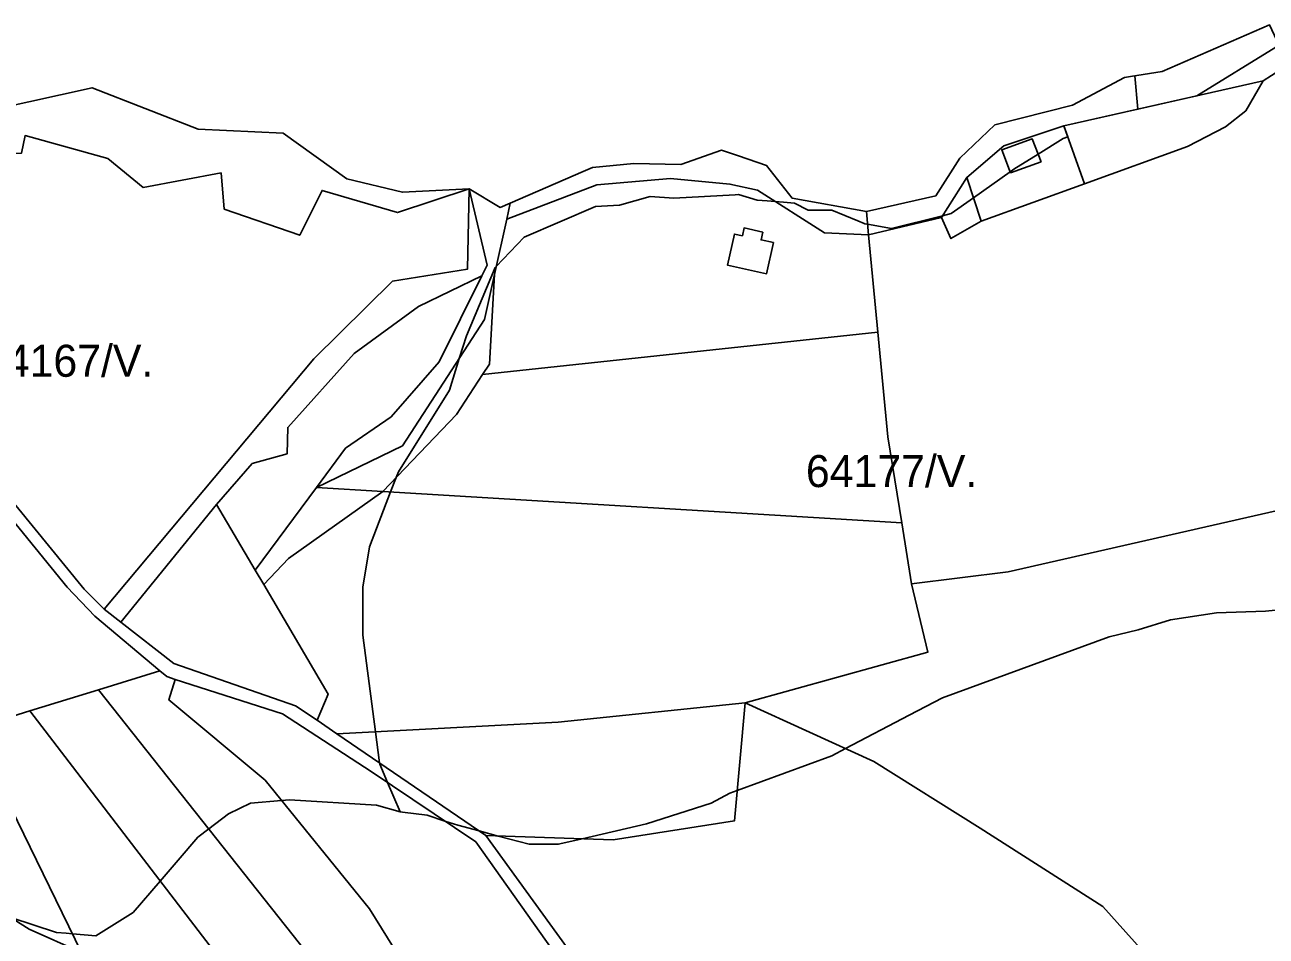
# Model space of a CAD drawing. Extents: x -502026 to -497664, y -1143484 to -1138019.
# Drawn here: x -498715.7 to -498405.5, y -1138845.6 to -1138617.8 of the extents above; entities that cross this region are included whole.
import ezdxf

# ---------------------------------------------------------------- set-up
doc = ezdxf.new("R2010")
doc.units = 0
for name, color, linetype in [('37', 7, 'Continuous'), ('43', 7, 'Continuous'), ('55', 7, 'Continuous'), ('62', 7, 'Continuous'), ('7', 7, 'Continuous')]:
    doc.layers.add(name, color=color, linetype=linetype)

msp = doc.modelspace()

# ---------------------------------------------------------------- linework, layer by layer
at = {"layer": '37'}
for points in [[(-498381.9, -1138666.35), (-498386.67, -1138673.51), (-498379.67, -1138724.33), (-498393.46, -1138731.8), (-498395.29, -1138737.53), (-498396.46, -1138737.8), (-498470.02, -1138754.55), (-498494.11, -1138757.49), (-498496.57, -1138742.3), (-498500.07, -1138720.75), (-498502.55, -1138694.61), (-498504.85, -1138670.32), (-498486.68, -1138665.96), (-498484.3, -1138671.25), (-498476.7, -1138666.92), (-498450.91, -1138657.54), (-498425.15, -1138648.21), (-498415.68, -1138643.27), (-498410.6, -1138639.29), (-498406.31, -1138631.8), (-498400.04, -1138627.79)], [(-498450.91, -1138657.54), (-498456.05, -1138643.09), (-498406.31, -1138631.8), (-498410.6, -1138639.29), (-498415.68, -1138643.27), (-498425.15, -1138648.21)], [(-498604.69, -1138658.81), (-498622.55, -1138664.72), (-498641.39, -1138659.2), (-498646.96, -1138670.39), (-498665.83, -1138663.85), (-498666.64, -1138654.82), (-498686.1, -1138658.44), (-498694.92, -1138651.21), (-498715.59, -1138645.48), (-498716.47, -1138649.85), (-498754.04, -1138651.49), (-498755.11, -1138646.94), (-498722.63, -1138638.82), (-498698.86, -1138633.52), (-498672.33, -1138643.89), (-498651.12, -1138644.88), (-498635.2, -1138656.3), (-498621.32, -1138659.65)], [(-498604.69, -1138658.81), (-498605.05, -1138678.85), (-498623.81, -1138681.9), (-498643.5, -1138701.26), (-498695.84, -1138763.85), (-498700.82, -1138758.86), (-498717.93, -1138737.98), (-498727.63, -1138726.39), (-498742.44, -1138692.29), (-498747.63, -1138669.35), (-498754.04, -1138651.49), (-498716.47, -1138649.85), (-498715.59, -1138645.48), (-498694.92, -1138651.21), (-498686.1, -1138658.44), (-498666.64, -1138654.82), (-498665.83, -1138663.85), (-498646.96, -1138670.39), (-498641.39, -1138659.2), (-498622.55, -1138664.72)], [(-498504.85, -1138670.32), (-498502.55, -1138694.61), (-498601.29, -1138705.22), (-498599.6, -1138702.62), (-498598.32, -1138680.21), (-498595.28, -1138666.39), (-498572.76, -1138657.79), (-498554.36, -1138656.24), (-498539.52, -1138657.61), (-498532.65, -1138659.16), (-498515.89, -1138669.78)], [(-498476.7, -1138666.92), (-498484.3, -1138671.25), (-498486.68, -1138665.96), (-498480.29, -1138655.94)], [(-498601.48, -1138680.58), (-498617.35, -1138688.23), (-498633.42, -1138699.92), (-498649.98, -1138718.43), (-498650.13, -1138725.01), (-498658.83, -1138727.44), (-498667.74, -1138737.68), (-498691.71, -1138767.08), (-498695.84, -1138763.85), (-498643.5, -1138701.26), (-498623.81, -1138681.9), (-498605.05, -1138678.85), (-498604.69, -1138658.81), (-498600.14, -1138677.9)], [(-498594.4, -1138662.38), (-498595.28, -1138666.39), (-498598.32, -1138680.21), (-498600.8, -1138691.48), (-498621.31, -1138723.06), (-498642.79, -1138733.41), (-498635.54, -1138723.61), (-498624.17, -1138715.74), (-498612.17, -1138702.06), (-498601.48, -1138680.58), (-498600.14, -1138677.9), (-498604.69, -1138658.81), (-498596.89, -1138663.46)], [(-498531.28, -1138669.59), (-498535.96, -1138668.58), (-498536.4, -1138670.52), (-498538.39, -1138670.09), (-498540.1, -1138677.9), (-498530.33, -1138680.03), (-498528.64, -1138672.22), (-498531.7, -1138671.55)], [(-498642.79, -1138733.41), (-498658.08, -1138754.11), (-498667.74, -1138737.68), (-498658.83, -1138727.44), (-498650.13, -1138725.01), (-498649.98, -1138718.43), (-498633.42, -1138699.92), (-498617.35, -1138688.23), (-498601.48, -1138680.58), (-498612.17, -1138702.06), (-498624.17, -1138715.74), (-498635.54, -1138723.61)], [(-498601.29, -1138705.22), (-498607.79, -1138715.18), (-498626.25, -1138734.42), (-498642.79, -1138733.41), (-498621.31, -1138723.06), (-498600.8, -1138691.48), (-498598.32, -1138680.21), (-498599.6, -1138702.62)], [(-498496.57, -1138742.3), (-498626.25, -1138734.42), (-498607.79, -1138715.18), (-498601.29, -1138705.22), (-498502.55, -1138694.61), (-498500.07, -1138720.75)], [(-498658.08, -1138754.11), (-498655.99, -1138757.67), (-498639.9, -1138785.05), (-498642.64, -1138791.62), (-498648.02, -1138787.97), (-498678.46, -1138777.46), (-498691.71, -1138767.08), (-498667.74, -1138737.68)], [(-498678.07, -1138781.4), (-498679.69, -1138786.51), (-498655.64, -1138806.62), (-498629.52, -1138838.7), (-498608.55, -1138872.55), (-498596.09, -1138891.03), (-498609.84, -1138883.52), (-498622.9, -1138877.86), (-498697.28, -1138783.97), (-498681.98, -1138779.25), (-498680.21, -1138780.69)], [(-498548.6, -1138898.69), (-498569.76, -1138898.87), (-498591.7, -1138893.43), (-498596.09, -1138891.03), (-498608.55, -1138872.55), (-498629.52, -1138838.7), (-498655.64, -1138806.62), (-498679.69, -1138786.51), (-498678.07, -1138781.4), (-498651.33, -1138790.02), (-498629.14, -1138804.4), (-498603.02, -1138822)], [(-498622.9, -1138877.86), (-498637.52, -1138872.19), (-498653.81, -1138868.42), (-498714.45, -1138789.27), (-498697.28, -1138783.97)], [(-498653.81, -1138868.42), (-498669.3, -1138864.91), (-498701.5, -1138849.66), (-498728.84, -1138793.72), (-498714.45, -1138789.27)]]:
    msp.add_lwpolyline(points, close=True, dxfattribs=at)
at = {"layer": '43'}
msp.add_lwpolyline([(-498418.98, -1138868.62), (-498428.07, -1138867.14), (-498447.07, -1138868.4), (-498483.16, -1138877.65), (-498544.21, -1138898.13), (-498600.48, -1138820.45), (-498568.68, -1138821.49), (-498538.35, -1138816.71), (-498535.67, -1138787.24), (-498503.51, -1138801.96), (-498477, -1138818.54), (-498446.37, -1138838.19)], close=True, dxfattribs=at)
at = {"layer": '55'}
for points in [[(-498401.06, -1138625.62), (-498400.04, -1138627.79), (-498406.31, -1138631.8), (-498456.05, -1138643.09), (-498471.08, -1138648.09), (-498480.29, -1138655.94), (-498486.68, -1138665.96), (-498504.85, -1138670.32), (-498505.4, -1138664.49), (-498488.04, -1138660.51), (-498482.03, -1138651.11), (-498473.31, -1138642.77), (-498453.95, -1138637.92), (-498440.91, -1138630.98), (-498439.4, -1138630.74), (-498436.28, -1138630.24), (-498431.47, -1138629.47), (-498404.73, -1138617.81)], [(-498450.91, -1138657.54), (-498476.7, -1138666.92), (-498480.29, -1138655.94), (-498471.08, -1138648.09), (-498456.05, -1138643.09)], [(-498461.72, -1138652.06), (-498469.38, -1138654.8), (-498471.59, -1138649.06), (-498463.97, -1138646.31)], [(-498461.72, -1138652.06), (-498463.97, -1138646.31), (-498471.59, -1138649.06), (-498469.38, -1138654.8)], [(-498505.4, -1138664.49), (-498504.85, -1138670.32), (-498515.89, -1138669.78), (-498532.65, -1138659.16), (-498539.52, -1138657.61), (-498554.36, -1138656.24), (-498572.76, -1138657.79), (-498595.28, -1138666.39), (-498594.4, -1138662.38), (-498576.21, -1138654.49), (-498573.82, -1138653.45), (-498563.51, -1138652.45), (-498551.75, -1138652.73), (-498541.64, -1138649.17), (-498537.38, -1138650.59), (-498530.33, -1138652.93), (-498523.97, -1138661.13)], [(-498531.28, -1138669.59), (-498531.7, -1138671.55), (-498528.64, -1138672.22), (-498530.33, -1138680.03), (-498540.1, -1138677.9), (-498538.39, -1138670.09), (-498536.4, -1138670.52), (-498535.96, -1138668.58)], [(-498626.25, -1138734.42), (-498649.77, -1138751.18), (-498655.99, -1138757.67), (-498658.08, -1138754.11), (-498642.79, -1138733.41)], [(-498496.57, -1138742.3), (-498494.11, -1138757.49), (-498490.02, -1138774.59), (-498535.67, -1138787.24), (-498582.45, -1138792.11), (-498637.7, -1138794.97), (-498642.64, -1138791.62), (-498639.9, -1138785.05), (-498655.99, -1138757.67), (-498649.77, -1138751.18), (-498626.25, -1138734.42)]]:
    msp.add_lwpolyline(points, close=True, dxfattribs=at)
msp.add_lwpolyline([(-498717.93, -1138737.98), (-498700.82, -1138758.86), (-498695.84, -1138763.85), (-498691.71, -1138767.08), (-498678.46, -1138777.46), (-498648.02, -1138787.97), (-498642.64, -1138791.62), (-498637.7, -1138794.97), (-498600.48, -1138820.45), (-498544.21, -1138898.13), (-498548.6, -1138898.69), (-498603.02, -1138822), (-498629.14, -1138804.4), (-498651.33, -1138790.02), (-498678.07, -1138781.4), (-498680.21, -1138780.69), (-498681.98, -1138779.25), (-498698.15, -1138765.6), (-498705.1, -1138758.33), (-498721.12, -1138738.71)], dxfattribs=at)
at = {"layer": '62'}
for points in [[(-498403.09, -1138623.37), (-498422.82, -1138635.55), (-498437.58, -1138638.9), (-498438.3, -1138630.56), (-498436.28, -1138630.24), (-498431.47, -1138629.47), (-498404.73, -1138617.81)], [(-498392.91, -1138763.12), (-498405.66, -1138764.37), (-498417.97, -1138764.75), (-498429.44, -1138766.5), (-498437.53, -1138769), (-498444.75, -1138770.75), (-498486.37, -1138786), (-498494.71, -1138790.37), (-498510.6, -1138798.71), (-498514, -1138800.5), (-498537.67, -1138809.2), (-498539.5, -1138809.87), (-498544.16, -1138812.37), (-498560.31, -1138817.5), (-498576.42, -1138821.24), (-498578.99, -1138821.83), (-498582.41, -1138822.62), (-498589.62, -1138822.62), (-498597.42, -1138820.55), (-498602.19, -1138819.28), (-498607.47, -1138817.87), (-498610.71, -1138816.81), (-498615.12, -1138815.37), (-498621.34, -1138814.57), (-498621.91, -1138814.5), (-498625.06, -1138807.15), (-498627, -1138802.62), (-498627.05, -1138802.26), (-498628.07, -1138794.47), (-498631.25, -1138770.37), (-498631.25, -1138758.37), (-498629.56, -1138748.25), (-498624.28, -1138734.54), (-498622.89, -1138730.92), (-498622.34, -1138729.5), (-498609.59, -1138709.12), (-498607.13, -1138701.23), (-498605.34, -1138695.5), (-498598.12, -1138678.5), (-498597.89, -1138678.25), (-498590.91, -1138670.87), (-498573.06, -1138663.25), (-498567.09, -1138662.87), (-498559.47, -1138660.75), (-498553.5, -1138661.12), (-498538.2, -1138660.29), (-498537.37, -1138660.25), (-498532.69, -1138661.62), (-498530.22, -1138661.82), (-498528.19, -1138661.99), (-498526.13, -1138662.15), (-498523.34, -1138662.37), (-498519.94, -1138664.12), (-498514, -1138664.12), (-498507.56, -1138666.82), (-498505.94, -1138667.5), (-498505.82, -1138667.52), (-498505.1, -1138667.65), (-498499.12, -1138668.75), (-498486.42, -1138665.55), (-498484.25, -1138665), (-498478.63, -1138661.02), (-498469.48, -1138654.54), (-498468.53, -1138653.87), (-498462.48, -1138650.12), (-498456.22, -1138646.25), (-498455.07, -1138645.84), (-498456.05, -1138643.09), (-498437.58, -1138638.9), (-498422.82, -1138635.55), (-498403.09, -1138623.37)], [(-498722.63, -1138638.82), (-498698.86, -1138633.52), (-498672.33, -1138643.89), (-498651.12, -1138644.88), (-498635.2, -1138656.3), (-498621.32, -1138659.65), (-498604.69, -1138658.81), (-498596.89, -1138663.46), (-498594.4, -1138662.38), (-498576.21, -1138654.49), (-498573.82, -1138653.45), (-498563.51, -1138652.45), (-498551.75, -1138652.73), (-498541.64, -1138649.17), (-498537.38, -1138650.59), (-498530.33, -1138652.93), (-498523.97, -1138661.13), (-498505.4, -1138664.49), (-498488.04, -1138660.51), (-498482.03, -1138651.11), (-498473.31, -1138642.77), (-498453.95, -1138637.92), (-498440.91, -1138630.98), (-498439.4, -1138630.74), (-498438.3, -1138630.56), (-498437.58, -1138638.9), (-498456.05, -1138643.09), (-498455.07, -1138645.84), (-498456.22, -1138646.25), (-498462.48, -1138650.12), (-498468.53, -1138653.87), (-498469.48, -1138654.54), (-498478.63, -1138661.02), (-498484.25, -1138665), (-498486.42, -1138665.55), (-498499.12, -1138668.75), (-498505.1, -1138667.65), (-498505.82, -1138667.52), (-498505.94, -1138667.5), (-498507.56, -1138666.82), (-498514, -1138664.12), (-498519.94, -1138664.12), (-498523.34, -1138662.37), (-498526.13, -1138662.15), (-498528.19, -1138661.99), (-498530.22, -1138661.82), (-498532.69, -1138661.62), (-498537.37, -1138660.25), (-498538.2, -1138660.29), (-498553.5, -1138661.12), (-498559.47, -1138660.75), (-498567.09, -1138662.87), (-498573.06, -1138663.25), (-498590.91, -1138670.87), (-498597.89, -1138678.25), (-498598.12, -1138678.5), (-498605.34, -1138695.5), (-498607.13, -1138701.23), (-498609.59, -1138709.12), (-498622.34, -1138729.5), (-498622.89, -1138730.92), (-498624.28, -1138734.54), (-498629.56, -1138748.25), (-498631.25, -1138758.37), (-498631.25, -1138770.37), (-498628.07, -1138794.47), (-498627.05, -1138802.26), (-498627, -1138802.62), (-498625.06, -1138807.15), (-498621.91, -1138814.5), (-498627.84, -1138812.87), (-498649.53, -1138811.5), (-498651.52, -1138811.68), (-498659.28, -1138812.37), (-498664.81, -1138815), (-498669.72, -1138818.76), (-498672.47, -1138820.87), (-498677.38, -1138826.57), (-498681.87, -1138831.79), (-498688.62, -1138839.62), (-498697.97, -1138845.5), (-498703.79, -1138844.98), (-498705.31, -1138844.84), (-498707.72, -1138844.62), (-498719.19, -1138840.87)], [(-498719.19, -1138840.87), (-498707.72, -1138844.62), (-498705.31, -1138844.84), (-498703.79, -1138844.98), (-498697.97, -1138845.5), (-498688.62, -1138839.62), (-498681.87, -1138831.79), (-498677.38, -1138826.57), (-498672.47, -1138820.87), (-498669.72, -1138818.76), (-498664.81, -1138815), (-498659.28, -1138812.37), (-498651.52, -1138811.68), (-498649.53, -1138811.5), (-498627.84, -1138812.87), (-498621.91, -1138814.5), (-498621.34, -1138814.57), (-498615.12, -1138815.37), (-498610.71, -1138816.81), (-498607.47, -1138817.87), (-498602.19, -1138819.28), (-498597.42, -1138820.55), (-498589.62, -1138822.62), (-498582.41, -1138822.62), (-498578.99, -1138821.83), (-498576.42, -1138821.24), (-498560.31, -1138817.5), (-498544.16, -1138812.37), (-498539.5, -1138809.87), (-498537.67, -1138809.2), (-498514, -1138800.5), (-498510.6, -1138798.71), (-498494.71, -1138790.37), (-498486.37, -1138786), (-498444.75, -1138770.75), (-498437.53, -1138769), (-498429.44, -1138766.5), (-498417.97, -1138764.75), (-498405.66, -1138764.37), (-498392.91, -1138763.12)]]:
    msp.add_lwpolyline(points, dxfattribs=at)
at = {"layer": '7'}
for points in [[(-498747.91, -1138746.4), (-498728.84, -1138793.72), (-498701.5, -1138849.66), (-498714.62, -1138843.82), (-498752.15, -1138820.18), (-498776.69, -1138750.06), (-498782.61, -1138729.53), (-498795.47, -1138659.23), (-498790.78, -1138657.05), (-498787.24, -1138655.41), (-498772.8, -1138651.58), (-498755.59, -1138724.25)], [(-498681.98, -1138779.25), (-498697.28, -1138783.97), (-498714.45, -1138789.27), (-498728.84, -1138793.72), (-498747.91, -1138746.4), (-498721.12, -1138738.71), (-498705.1, -1138758.33), (-498698.15, -1138765.6)], [(-498371.63, -1138874.41), (-498396.55, -1138872.26), (-498418.98, -1138868.62), (-498446.37, -1138838.19), (-498477, -1138818.54), (-498503.51, -1138801.96), (-498535.67, -1138787.24), (-498490.02, -1138774.59), (-498494.11, -1138757.49), (-498470.02, -1138754.55), (-498396.46, -1138737.8), (-498392.35, -1138761.47), (-498358.52, -1138793.04), (-498319.89, -1138837.58), (-498347.43, -1138860.73)], [(-498600.48, -1138820.45), (-498637.7, -1138794.97), (-498582.45, -1138792.11), (-498535.67, -1138787.24), (-498538.35, -1138816.71), (-498568.68, -1138821.49)]]:
    msp.add_lwpolyline(points, close=True, dxfattribs=at)
msp.add_lwpolyline([(-498752.15, -1138820.18), (-498714.62, -1138843.82), (-498701.5, -1138849.66), (-498669.3, -1138864.91), (-498653.81, -1138868.42), (-498637.52, -1138872.19), (-498622.9, -1138877.86), (-498609.84, -1138883.52), (-498596.09, -1138891.03), (-498591.7, -1138893.43), (-498569.76, -1138898.87), (-498548.6, -1138898.69), (-498544.21, -1138898.13), (-498483.16, -1138877.65), (-498447.07, -1138868.4), (-498428.07, -1138867.14), (-498418.98, -1138868.62), (-498396.55, -1138872.26)], dxfattribs=at)

# ---------------------------------------------------------------- texts
at = {"layer": '62'}
for s, p in [('64167/V.', (-498726.38, -1138705.77)), ('64177/V.', (-498520.52, -1138733.34))]:
    msp.add_text(s, height=8, dxfattribs=at).set_placement(p)

doc.saveas('drawing.dxf')
